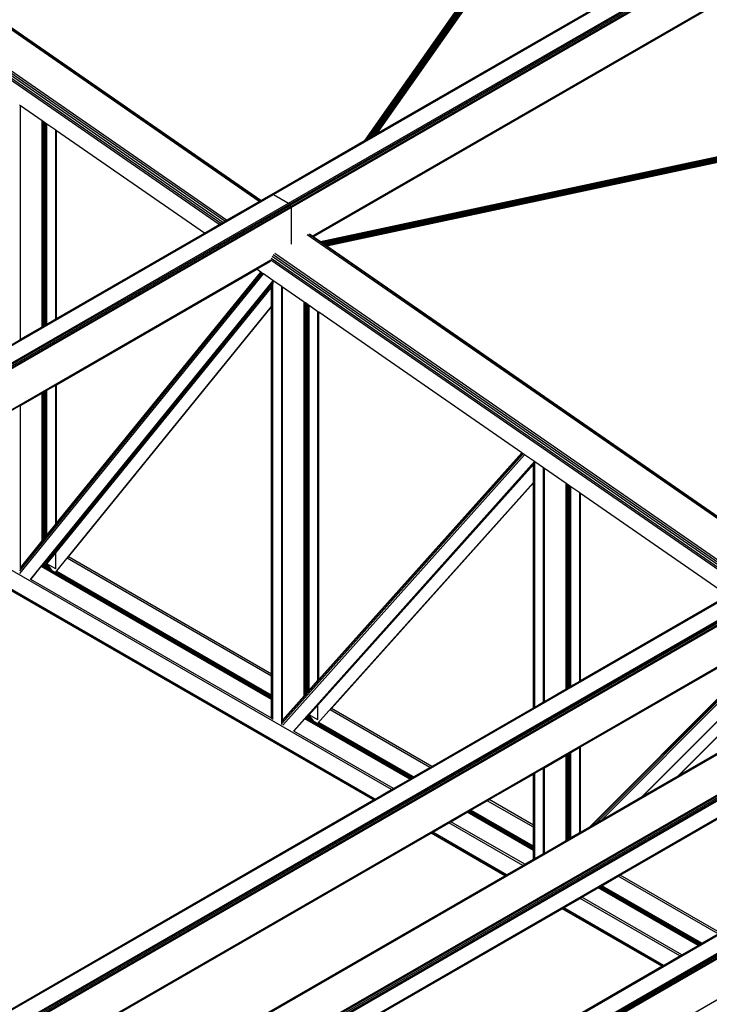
# Model space of a CAD drawing. Header units: millimetres. Extents: x 10 to 1250, y -62 to 528.
# Tile 711 of 909: x 616.92 to 618.38, y 518.28 to 520.36. Entities that reach past the tile are written whole.
import ezdxf

# ---------------------------------------------------------------- set-up
doc = ezdxf.new("R2010")
doc.units = ezdxf.units.MM
doc.header["$LTSCALE"] = 0.05

msp = doc.modelspace()

# ---------------------------------------------------------------- linework, layer by layer
at = {"color": 8}
for p, q in [((617.4556, 519.9876), (620.2154, 521.581)), ((617.4575, 519.9869), (620.2174, 521.5803)), ((617.4896, 519.9684), (620.2495, 521.5618)), ((617.4916, 519.9668), (620.2515, 521.5602)), ((617.4933, 519.9645), (620.2531, 521.5579)), ((617.4944, 519.9619), (620.2543, 521.5553)), ((617.4948, 519.9594), (620.2546, 521.5528)), ((617.5395, 519.8992), (620.2123, 521.4423)), ((617.541, 519.8982), (620.2118, 521.4402)), ((617.6588, 520.1056), (618.3222, 521.0517)), ((617.6515, 520.1014), (618.3082, 521.0379)), ((617.6517, 520.1015), (618.3082, 521.0379)), ((617.652, 520.1016), (618.3132, 521.0446)), ((617.6525, 520.1019), (618.3142, 521.0456)), ((617.6532, 520.1023), (618.3153, 521.0466)), ((617.654, 520.1028), (618.3165, 521.0476)), ((617.655, 520.1034), (618.3178, 521.0486)), ((617.6561, 520.104), (618.3192, 521.0496)), ((617.6574, 520.1048), (618.3206, 521.0506)), ((617.6602, 520.1064), (618.3228, 521.0513)), ((617.6617, 520.1073), (618.3233, 521.0508)), ((617.6633, 520.1081), (618.3239, 521.0502)), ((617.6648, 520.109), (618.3244, 521.0496)), ((617.6663, 520.1099), (618.3248, 521.049)), ((617.6678, 520.1108), (618.3252, 521.0483)), ((617.6693, 520.1116), (618.3256, 521.0476)), ((617.6706, 520.1124), (618.3259, 521.0469)), ((617.6718, 520.1131), (618.3262, 521.0462)), ((617.673, 520.1137), (618.3263, 521.0455)), ((617.6739, 520.1143), (618.3264, 521.0449)), ((617.6747, 520.1148), (618.3265, 521.0442)), ((617.6754, 520.1151), (618.3264, 521.0437)), ((617.6758, 520.1154), (618.3263, 521.0431)), ((617.6762, 520.1156), (618.3255, 521.0416)), ((617.6762, 520.1156), (619.2138, 521.0034)), ((617.5415, 519.8978), (619.3351, 520.9334)), ((617.4277, 519.9721), (616.4235, 520.6679)), ((617.4302, 519.9736), (616.4266, 520.6689)), ((617.4312, 519.9742), (616.4654, 520.6433)), ((617.347, 519.9255), (616.3474, 520.6181)), ((617.3511, 519.9279), (616.3491, 520.6221)), ((617.3553, 519.9304), (616.3517, 520.6257)), ((617.359, 519.9325), (616.3548, 520.6282)), ((617.3435, 519.9236), (616.3467, 520.6142)), ((619.4235, 520.2868), (617.5572, 519.8869)), ((619.4235, 520.2867), (617.5574, 519.8868)), ((619.4233, 520.2865), (617.5575, 519.8867)), ((619.4233, 520.2865), (617.5576, 519.8867)), ((619.4263, 520.2868), (617.5579, 519.8864)), ((619.4268, 520.2866), (617.5583, 519.8861)), ((619.4274, 520.2862), (617.5588, 519.8858)), ((619.4266, 520.2855), (617.5594, 519.8854)), ((619.4251, 520.2846), (617.5601, 519.8849)), ((619.4237, 520.2836), (617.5608, 519.8844)), ((619.4223, 520.2826), (617.5616, 519.8839)), ((619.4211, 520.2816), (617.5624, 519.8833)), ((619.4199, 520.2806), (617.5633, 519.8827)), ((619.4189, 520.2796), (617.5641, 519.8821)), ((619.418, 520.2787), (617.5649, 519.8816)), ((619.4172, 520.2777), (617.5658, 519.881)), ((619.4165, 520.2769), (617.5666, 519.8804)), ((619.416, 520.2761), (617.5673, 519.8799)), ((617.5681, 519.8794), (619.4154, 520.2753)), ((619.415, 520.2746), (617.5687, 519.879)), ((619.4145, 520.274), (617.5693, 519.8786)), ((619.4142, 520.2735), (617.5698, 519.8782)), ((619.4139, 520.2731), (617.5702, 519.878)), ((619.4137, 520.2728), (617.5704, 519.8778)), ((619.4136, 520.2727), (617.5705, 519.8777)), ((619.4135, 520.2725), (617.5706, 519.8776)), ((619.4134, 520.2724), (617.5707, 519.8776)), ((616.9238, 520.1745), (616.9221, 520.1757)), ((616.9238, 519.6812), (616.9238, 520.1745)), ((616.9696, 520.1428), (616.9238, 520.1745)), ((616.9696, 519.7077), (616.9696, 520.1428)), ((616.971, 520.1418), (616.9696, 520.1428)), ((616.971, 519.7085), (616.971, 520.1418)), ((616.9719, 520.1412), (616.971, 520.1418)), ((616.9719, 519.709), (616.9719, 520.1412)), ((616.9747, 520.1393), (616.9719, 520.1412)), ((616.9747, 519.7106), (616.9747, 520.1393)), ((616.9774, 520.1373), (616.9747, 520.1393)), ((616.9774, 519.7122), (616.9774, 520.1373)), ((616.9798, 520.1357), (616.9774, 520.1373)), ((616.9798, 519.7135), (616.9798, 520.1357)), ((616.9984, 520.1228), (616.9798, 520.1357)), ((616.9984, 519.7243), (616.9984, 520.1228)), ((617.0001, 520.1216), (616.9984, 520.1228)), ((617.0001, 519.7253), (617.0001, 520.1216)), ((617.3122, 519.9054), (617.0001, 520.1216)), ((617.4539, 519.9873), (617.6515, 520.1014)), ((617.6515, 520.1014), (617.6517, 520.1015)), ((617.6517, 520.1015), (617.652, 520.1016)), ((617.652, 520.1016), (617.6525, 520.1019)), ((617.6525, 520.1019), (617.6532, 520.1023)), ((617.6532, 520.1023), (617.654, 520.1028)), ((617.654, 520.1028), (617.655, 520.1034)), ((617.655, 520.1034), (617.6561, 520.104)), ((617.6561, 520.104), (617.6574, 520.1048)), ((617.6574, 520.1048), (617.6588, 520.1056)), ((617.6588, 520.1056), (617.6602, 520.1064)), ((617.6602, 520.1064), (617.6617, 520.1073)), ((617.6617, 520.1073), (617.6633, 520.1081)), ((617.6633, 520.1081), (617.6648, 520.109)), ((617.6648, 520.109), (617.6663, 520.1099)), ((617.6663, 520.1099), (617.6678, 520.1108)), ((617.6678, 520.1108), (617.6693, 520.1116)), ((617.6693, 520.1116), (617.6706, 520.1124)), ((617.6706, 520.1124), (617.6718, 520.1131)), ((617.6718, 520.1131), (617.673, 520.1137)), ((617.673, 520.1137), (617.6739, 520.1143)), ((617.6739, 520.1143), (617.6747, 520.1148)), ((617.6747, 520.1148), (617.6754, 520.1151)), ((617.6754, 520.1151), (617.6758, 520.1154)), ((617.6762, 520.1156), (617.6758, 520.1154)), ((614.6215, 518.3513), (617.4556, 519.9876)), ((614.6235, 518.3506), (617.4575, 519.9869)), ((617.359, 519.9325), (617.4277, 519.9721)), ((617.4277, 519.9721), (617.4302, 519.9736)), ((617.4302, 519.9736), (617.4312, 519.9742)), ((617.4312, 519.9742), (617.4539, 519.9873)), ((617.4539, 519.9873), (617.4556, 519.9876)), ((617.4556, 519.9876), (617.4575, 519.9869)), ((617.4575, 519.9869), (617.4896, 519.9684)), ((614.6556, 518.3321), (617.4896, 519.9684)), ((614.6575, 518.3305), (617.4916, 519.9668)), ((614.6592, 518.3283), (617.4933, 519.9645)), ((614.6603, 518.3257), (617.4944, 519.9619)), ((614.6607, 518.3232), (617.4948, 519.9594)), ((617.4896, 519.9684), (617.4916, 519.9668)), ((617.4916, 519.9668), (617.4933, 519.9645)), ((617.4933, 519.9645), (617.4944, 519.9619)), ((617.4944, 519.9619), (617.4948, 519.9594)), ((617.4948, 519.9594), (617.4948, 519.882)), ((617.3511, 519.9279), (617.3553, 519.9304)), ((617.3553, 519.9304), (617.359, 519.9325)), ((617.3122, 519.9054), (617.3435, 519.9236)), ((617.3435, 519.9236), (617.347, 519.9255)), ((617.347, 519.9255), (617.3511, 519.9279)), ((617.0001, 519.7253), (617.3122, 519.9054)), ((618.5323, 519.2068), (617.5292, 519.9018)), ((618.5348, 519.2083), (617.5322, 519.9029)), ((617.5395, 519.8992), (617.5349, 519.9024)), ((617.541, 519.8982), (617.5395, 519.8992)), ((617.5415, 519.8978), (617.541, 519.8982)), ((617.5572, 519.8869), (617.5415, 519.8978)), ((617.5574, 519.8868), (617.5572, 519.8869)), ((617.5575, 519.8867), (617.5574, 519.8868)), ((617.5576, 519.8867), (617.5575, 519.8867)), ((617.5579, 519.8864), (617.5576, 519.8867)), ((617.5583, 519.8861), (617.5579, 519.8864)), ((617.5588, 519.8858), (617.5583, 519.8861)), ((617.5594, 519.8854), (617.5588, 519.8858)), ((617.5601, 519.8849), (617.5594, 519.8854)), ((617.5608, 519.8844), (617.5601, 519.8849)), ((617.5616, 519.8839), (617.5608, 519.8844)), ((617.5624, 519.8833), (617.5616, 519.8839)), ((617.5633, 519.8827), (617.5624, 519.8833)), ((617.5641, 519.8821), (617.5633, 519.8827)), ((617.5649, 519.8816), (617.5641, 519.8821)), ((617.5658, 519.881), (617.5649, 519.8816)), ((617.5666, 519.8804), (617.5658, 519.881)), ((617.5673, 519.8799), (617.5666, 519.8804)), ((617.5681, 519.8794), (617.5673, 519.8799)), ((617.5687, 519.879), (617.5681, 519.8794)), ((617.5693, 519.8786), (617.5687, 519.879)), ((617.5698, 519.8782), (617.5693, 519.8786)), ((617.5702, 519.878), (617.5698, 519.8782)), ((617.5704, 519.8778), (617.5702, 519.878)), ((617.5705, 519.8777), (617.5704, 519.8778)), ((617.5706, 519.8776), (617.5705, 519.8777)), ((617.5707, 519.8776), (617.5706, 519.8776)), ((618.5359, 519.2089), (617.5707, 519.8776)), ((614.7054, 518.2629), (617.4525, 519.8489)), ((614.7069, 518.2619), (617.452, 519.8468)), ((617.4224, 519.8291), (617.4509, 519.8455)), ((618.4482, 519.1582), (617.4523, 519.8482)), ((618.4516, 519.1602), (617.453, 519.8521)), ((618.4558, 519.1626), (617.4547, 519.8561)), ((618.46, 519.1651), (617.4574, 519.8597)), ((618.4636, 519.1672), (617.4605, 519.8622)), ((617.0001, 519.5853), (617.4224, 519.8291)), ((617.4309, 519.8232), (617.4224, 519.8291)), ((616.9226, 519.192), (617.4338, 519.8212)), ((616.9227, 519.1868), (617.4365, 519.8193)), ((616.9238, 519.1972), (617.4318, 519.8225)), ((616.9448, 519.1741), (617.4566, 519.804)), ((617.0001, 519.2929), (617.4309, 519.8232)), ((617.4318, 519.8225), (617.4309, 519.8232)), ((617.4338, 519.8212), (617.4318, 519.8225)), ((617.4365, 519.8193), (617.4338, 519.8212)), ((617.4566, 519.8053), (617.4365, 519.8193)), ((617.4566, 519.804), (617.4566, 519.8053)), ((617.4573, 519.8049), (617.4566, 519.8053)), ((617.4566, 519.804), (617.4573, 519.8049)), ((617.4566, 519.8029), (617.4566, 519.804)), ((617.4753, 519.7924), (617.4573, 519.8049)), ((616.9776, 519.209), (617.4538, 519.7952)), ((616.9984, 519.2302), (617.4538, 519.7907)), ((617.0001, 519.241), (617.4538, 519.7995)), ((617.4538, 519.7995), (617.4546, 519.8004)), ((617.4538, 519.7995), (617.4538, 519.7952)), ((617.4538, 519.7952), (617.4546, 519.7961)), ((617.4538, 519.7907), (617.4538, 519.7952)), ((617.4538, 519.7907), (617.4546, 519.7916)), ((617.4538, 519.7507), (617.4538, 519.7907)), ((617.4546, 519.8004), (617.4562, 519.8024)), ((617.4546, 519.8004), (617.4546, 519.8011)), ((617.4546, 519.8004), (617.4546, 519.7961)), ((617.4546, 519.7961), (617.4562, 519.7981)), ((617.4546, 519.7916), (617.4546, 519.7961)), ((617.4546, 519.7916), (617.4562, 519.7937)), ((617.4546, 519.7516), (617.4546, 519.7916)), ((617.4562, 519.8024), (617.4566, 519.8029)), ((617.4562, 519.8024), (617.4566, 519.8029)), ((617.4562, 519.8024), (617.4562, 519.7981)), ((617.4562, 519.7981), (617.4566, 519.7986)), ((617.4562, 519.7937), (617.4562, 519.7981)), ((617.4562, 519.7937), (617.4566, 519.7942)), ((617.4562, 519.7536), (617.4562, 519.7937)), ((617.4566, 519.7986), (617.4566, 519.8029)), ((617.4566, 519.8029), (617.4566, 519.8029)), ((617.4566, 519.7942), (617.4566, 519.7986)), ((617.4566, 519.7541), (617.4566, 519.7942)), ((617.4753, 518.8752), (617.4753, 519.7924)), ((617.477, 519.7912), (617.4753, 519.7924)), ((617.477, 518.8771), (617.477, 519.7912)), ((617.5228, 519.7595), (617.477, 519.7912)), ((616.9975, 519.1891), (617.4538, 519.7507)), ((617.0251, 519.2218), (617.4538, 519.7496)), ((617.4538, 519.7507), (617.4546, 519.7516)), ((617.4538, 519.7496), (617.4538, 519.7507)), ((617.4538, 519.7496), (617.4546, 519.7504)), ((617.4538, 518.9742), (617.4538, 519.7496)), ((617.4546, 519.7516), (617.4562, 519.7536)), ((617.4546, 519.7504), (617.4562, 519.7525)), ((617.4546, 519.7504), (617.4546, 519.7516)), ((617.4546, 518.9738), (617.4546, 519.7504)), ((617.4562, 519.7536), (617.4566, 519.7541)), ((617.4562, 519.7525), (617.4562, 519.7536)), ((617.4562, 519.7525), (617.4566, 519.753)), ((617.4562, 518.9729), (617.4562, 519.7525)), ((617.4566, 519.753), (617.4566, 519.7541)), ((617.4566, 518.9726), (617.4566, 519.753)), ((617.5228, 518.9344), (617.5228, 519.7595)), ((617.5242, 519.7585), (617.5228, 519.7595)), ((617.5242, 518.9336), (617.5242, 519.7585)), ((617.5252, 519.7579), (617.5242, 519.7585)), ((617.5252, 518.9331), (617.5252, 519.7579)), ((617.5279, 519.756), (617.5252, 519.7579)), ((617.5279, 518.934), (617.5279, 519.756)), ((617.5307, 519.754), (617.5279, 519.756)), ((617.5307, 518.9371), (617.5307, 519.754)), ((617.5316, 519.7534), (617.5307, 519.754)), ((617.5316, 518.9381), (617.5316, 519.7534)), ((617.533, 519.7524), (617.5316, 519.7534)), ((617.533, 518.9397), (617.533, 519.7524)), ((617.5517, 519.7395), (617.533, 519.7524)), ((616.9798, 519.7135), (616.9984, 519.7243)), ((616.9984, 519.7243), (617.0001, 519.7253)), ((617.5517, 518.9606), (617.5517, 519.7395)), ((617.5534, 519.7383), (617.5517, 519.7395)), ((617.5534, 518.9625), (617.5534, 519.7383)), ((617.9817, 519.4415), (617.5534, 519.7383)), ((616.9238, 519.6812), (616.9696, 519.7077)), ((616.9696, 519.7077), (616.971, 519.7085)), ((616.971, 519.7085), (616.9719, 519.709)), ((616.9719, 519.709), (616.9747, 519.7106)), ((616.9747, 519.7106), (616.9774, 519.7122)), ((616.9774, 519.7122), (616.9798, 519.7135)), ((616.9221, 519.6802), (616.9238, 519.6812)), ((616.9798, 519.5735), (616.9984, 519.5843)), ((616.9984, 519.5843), (617.0001, 519.5853)), ((616.9984, 519.2908), (616.9984, 519.5843)), ((617.0001, 519.2929), (617.0001, 519.5853)), ((616.9238, 519.5412), (616.9696, 519.5677)), ((616.9696, 519.5677), (616.971, 519.5685)), ((616.9696, 519.2553), (616.9696, 519.5677)), ((616.971, 519.5685), (616.9719, 519.569)), ((616.971, 519.257), (616.971, 519.5685)), ((616.9719, 519.569), (616.9747, 519.5706)), ((616.9719, 519.2582), (616.9719, 519.569)), ((616.9747, 519.5706), (616.9774, 519.5722)), ((616.9747, 519.2616), (616.9747, 519.5706)), ((616.9774, 519.5722), (616.9798, 519.5735)), ((616.9774, 519.265), (616.9774, 519.5722)), ((616.9798, 519.2678), (616.9798, 519.5735)), ((616.9221, 519.5402), (616.9238, 519.5412)), ((616.9238, 519.1989), (616.9238, 519.5412)), ((616.956, 517.974), (619.6317, 519.5188)), ((616.956, 517.976), (619.6274, 519.5183)), ((617.0295, 517.9316), (619.7052, 519.4764)), ((617.0338, 517.9311), (619.7052, 519.4734)), ((617.0375, 517.9296), (619.7052, 519.4698)), ((617.0406, 517.9279), (619.7052, 519.4663)), ((617.0432, 517.9264), (619.7052, 519.4633)), ((617.4753, 518.8696), (617.9848, 519.4394)), ((617.477, 518.8753), (617.9827, 519.4408)), ((617.4772, 518.8667), (617.9876, 519.4375)), ((617.5534, 518.9625), (617.9817, 519.4415)), ((617.9827, 519.4408), (617.9817, 519.4415)), ((617.9848, 519.4394), (617.9827, 519.4408)), ((617.9876, 519.4375), (617.9848, 519.4394)), ((618.0088, 519.4228), (617.9876, 519.4375)), ((617.0743, 517.9084), (619.7052, 519.4274)), ((617.076, 517.9074), (619.7052, 519.4254)), ((617.4998, 518.8537), (618.0088, 519.4228)), ((617.5319, 518.8886), (618.0062, 519.4191)), ((617.5517, 518.9087), (618.0062, 519.417)), ((618.0062, 519.4191), (618.0069, 519.4199)), ((618.0062, 519.417), (618.0062, 519.4191)), ((618.0062, 519.417), (618.0069, 519.4178)), ((618.0062, 519.3787), (618.0062, 519.417)), ((618.0069, 519.4199), (618.0069, 519.4206)), ((618.0069, 519.4178), (618.0069, 519.4199)), ((618.0069, 519.3795), (618.0069, 519.4178)), ((618.009, 519.4226), (618.0088, 519.4228)), ((618.009, 518.9047), (618.009, 519.4226)), ((618.0277, 519.4097), (618.009, 519.4226)), ((618.0277, 518.9155), (618.0277, 519.4097)), ((618.0294, 519.4085), (618.0277, 519.4097)), ((618.0294, 518.9165), (618.0294, 519.4085)), ((618.0752, 519.3768), (618.0294, 519.4085)), ((617.5509, 518.8696), (618.0062, 519.3787)), ((617.5802, 518.9013), (618.0062, 519.3778)), ((618.0062, 519.3787), (618.0069, 519.3795)), ((618.0062, 519.3778), (618.0062, 519.3787)), ((618.0062, 519.3778), (618.0069, 519.3786)), ((618.0062, 518.9031), (618.0062, 519.3778)), ((618.0069, 519.3786), (618.0069, 519.3795)), ((618.0069, 518.9035), (618.0069, 519.3786)), ((618.0752, 518.9429), (618.0752, 519.3768)), ((618.0776, 519.3752), (618.0752, 519.3768)), ((618.0776, 518.9443), (618.0776, 519.3752)), ((618.0803, 519.3733), (618.0776, 519.3752)), ((618.0803, 518.9459), (618.0803, 519.3733)), ((618.0831, 519.3713), (618.0803, 519.3733)), ((618.0831, 518.9474), (618.0831, 519.3713)), ((618.0854, 519.3697), (618.0831, 519.3713)), ((618.0854, 518.9488), (618.0854, 519.3697)), ((618.1041, 519.3568), (618.0854, 519.3697)), ((617.7068, 518.7302), (616.6129, 519.3618)), ((618.1041, 518.9596), (618.1041, 519.3568)), ((618.1058, 519.3556), (618.1041, 519.3568)), ((618.1058, 518.9606), (618.1058, 519.3556)), ((618.4168, 519.1401), (618.1058, 519.3556)), ((617.6691, 518.7084), (616.5752, 519.34)), ((617.67, 518.7089), (616.5761, 519.3405)), ((617.6724, 518.7104), (616.5786, 519.3419)), ((616.9798, 519.2678), (616.9984, 519.2908)), ((616.9984, 519.2908), (617.0001, 519.2929)), ((616.9747, 519.2616), (616.9774, 519.265)), ((616.9774, 519.265), (616.9798, 519.2678)), ((616.9238, 519.1989), (616.9696, 519.2553)), ((616.9696, 519.2553), (616.971, 519.257)), ((616.971, 519.257), (616.9719, 519.2582)), ((616.9719, 519.2582), (616.9747, 519.2616)), ((615.7263, 517.5861), (618.5603, 519.2224)), ((615.7282, 517.5854), (618.5623, 519.2217)), ((616.9798, 519.2159), (616.9984, 519.2389)), ((616.9799, 519.2074), (616.9984, 519.2302)), ((616.9984, 519.2389), (617.0001, 519.241)), ((616.9984, 519.2389), (616.9984, 519.2389)), ((616.9984, 519.1967), (616.9984, 519.2302)), ((617.0001, 519.241), (617.0001, 519.241)), ((617.0229, 519.2191), (617.0251, 519.2218)), ((617.4538, 518.9742), (617.0251, 519.2218)), ((615.7603, 517.5669), (618.5944, 519.2031)), ((615.7623, 517.5653), (618.5964, 519.2016)), ((616.9458, 519.1742), (616.9678, 519.2012)), ((616.9678, 519.2012), (616.969, 519.2027)), ((617.4538, 518.9206), (616.9678, 519.2012)), ((616.969, 519.2027), (616.9704, 519.2044)), ((617.4538, 518.9227), (616.969, 519.2027)), ((616.9704, 519.2044), (616.9718, 519.2061)), ((617.4538, 518.9253), (616.9704, 519.2044)), ((616.9718, 519.2061), (616.9729, 519.2076)), ((616.9871, 519.1972), (616.9718, 519.2061)), ((616.9729, 519.2076), (616.9738, 519.2086)), ((616.9842, 519.2011), (616.9729, 519.2076)), ((616.9738, 519.2086), (616.9747, 519.2097)), ((616.9747, 519.2087), (616.9738, 519.2086)), ((616.9747, 519.2097), (616.975, 519.2101)), ((616.9747, 519.2087), (616.9747, 519.2097)), ((616.9774, 519.2084), (616.9747, 519.2087)), ((616.975, 519.2101), (616.9751, 519.2102)), ((616.975, 519.2101), (616.9754, 519.21)), ((616.9751, 519.2102), (616.9774, 519.213)), ((616.9754, 519.21), (616.9751, 519.2102)), ((616.9774, 519.2091), (616.9754, 519.21)), ((616.9774, 519.213), (616.9798, 519.2159)), ((616.9774, 519.213), (616.9774, 519.2131)), ((616.9774, 519.2084), (616.9774, 519.2091)), ((616.9776, 519.209), (616.9774, 519.2091)), ((616.9787, 519.2079), (616.9774, 519.2084)), ((616.9787, 519.2079), (616.9776, 519.209)), ((616.9796, 519.207), (616.9787, 519.2079)), ((616.9796, 519.207), (616.9799, 519.2074)), ((616.9842, 519.2011), (616.9796, 519.207)), ((616.9798, 519.2159), (616.9798, 519.216)), ((616.9984, 519.1967), (616.9799, 519.2074)), ((616.9871, 519.1972), (616.9842, 519.2011)), ((617.4538, 518.9696), (617.0222, 519.2188)), ((615.764, 517.563), (618.5981, 519.1993)), ((615.7651, 517.5605), (618.5992, 519.1967)), ((615.7655, 517.558), (618.5996, 519.1942)), ((616.9238, 519.1972), (616.9238, 519.1989)), ((616.9238, 519.1965), (616.9238, 519.1972)), ((616.99, 519.1934), (616.9871, 519.1972)), ((617.4538, 518.9278), (616.999, 519.1904)), ((617.4538, 518.9299), (617.0003, 519.1918)), ((616.9458, 519.1742), (616.9455, 519.1744)), ((617.4538, 518.8809), (616.9458, 519.1742)), ((618.1058, 518.9606), (618.4168, 519.1401)), ((615.8101, 517.4976), (618.5573, 519.0837)), ((615.8115, 517.4966), (618.5568, 519.0816)), ((618.1058, 518.8206), (618.527, 519.0638)), ((618.1251, 518.6517), (618.5323, 519.0601)), ((618.1297, 518.6543), (618.5334, 519.0593)), ((618.1384, 518.6593), (618.5356, 519.0578)), ((618.1498, 518.6659), (618.5385, 519.0558)), ((618.2356, 518.7155), (618.56, 519.0409)), ((618.2373, 518.7165), (618.5586, 519.0388)), ((618.312, 518.7596), (618.5586, 519.007)), ((618.3137, 518.7606), (618.5586, 519.0062)), ((617.4546, 518.9738), (617.4538, 518.9742)), ((617.4538, 518.9696), (617.4538, 518.9742)), ((617.4562, 518.9729), (617.4546, 518.9738)), ((617.4546, 518.9692), (617.4546, 518.9738)), ((617.4566, 518.9726), (617.4562, 518.9729)), ((617.4562, 518.9682), (617.4562, 518.9729)), ((617.4566, 518.968), (617.4566, 518.9726)), ((617.4546, 518.9692), (617.4538, 518.9696)), ((617.4538, 518.9299), (617.4538, 518.9696)), ((617.4562, 518.9682), (617.4546, 518.9692)), ((617.4546, 518.9295), (617.4546, 518.9692)), ((617.4566, 518.968), (617.4562, 518.9682)), ((617.4562, 518.9285), (617.4562, 518.9682)), ((617.4566, 518.9283), (617.4566, 518.968)), ((617.533, 518.9397), (617.5517, 518.9606)), ((617.5517, 518.9606), (617.5534, 518.9625)), ((618.0854, 518.9488), (618.1041, 518.9596)), ((618.1041, 518.9596), (618.1058, 518.9606)), ((617.5242, 518.9336), (617.5228, 518.9344)), ((617.5228, 518.9297), (617.5228, 518.9344)), ((617.5242, 518.9299), (617.5242, 518.9336)), ((617.5252, 518.9331), (617.5242, 518.9336)), ((617.5242, 518.9299), (617.5252, 518.9309)), ((617.5264, 518.9323), (617.5252, 518.9331)), ((617.5252, 518.9309), (617.5252, 518.9331)), ((617.5252, 518.9309), (617.5264, 518.9323)), ((617.5264, 518.9323), (617.5279, 518.934)), ((617.5279, 518.934), (617.5307, 518.9371)), ((617.5307, 518.9371), (617.5316, 518.9381)), ((617.5316, 518.9381), (617.533, 518.9397)), ((618.0294, 518.9165), (618.0752, 518.9429)), ((618.0752, 518.9429), (618.0776, 518.9443)), ((618.0776, 518.9443), (618.0803, 518.9459)), ((618.0803, 518.9459), (618.0831, 518.9474)), ((618.0831, 518.9474), (618.0854, 518.9488)), ((617.4546, 518.9295), (617.4538, 518.9299)), ((617.4538, 518.9278), (617.4538, 518.9299)), ((617.4546, 518.9274), (617.4538, 518.9278)), ((617.4538, 518.9253), (617.4538, 518.9278)), ((617.4546, 518.9248), (617.4538, 518.9253)), ((617.4538, 518.9227), (617.4538, 518.9253)), ((617.4546, 518.9223), (617.4538, 518.9227)), ((617.4538, 518.9206), (617.4538, 518.9227)), ((617.4538, 518.8809), (617.4538, 518.9206)), ((617.4546, 518.9202), (617.4538, 518.9206)), ((617.4562, 518.9285), (617.4546, 518.9295)), ((617.4546, 518.9274), (617.4546, 518.9295)), ((617.4562, 518.9264), (617.4546, 518.9274)), ((617.4546, 518.9248), (617.4546, 518.9274)), ((617.4562, 518.9239), (617.4546, 518.9248)), ((617.4546, 518.9223), (617.4546, 518.9248)), ((617.4546, 518.9202), (617.4546, 518.9223)), ((617.4562, 518.9213), (617.4546, 518.9223)), ((617.4546, 518.8805), (617.4546, 518.9202)), ((617.4562, 518.9192), (617.4546, 518.9202)), ((617.4566, 518.9283), (617.4562, 518.9285)), ((617.4562, 518.9264), (617.4562, 518.9285)), ((617.4566, 518.9261), (617.4562, 518.9264)), ((617.4562, 518.9239), (617.4562, 518.9264)), ((617.4566, 518.9236), (617.4562, 518.9239)), ((617.4562, 518.9213), (617.4562, 518.9239)), ((617.4562, 518.9192), (617.4562, 518.9213)), ((617.4566, 518.9211), (617.4562, 518.9213)), ((617.4566, 518.919), (617.4562, 518.9192)), ((617.4562, 518.8795), (617.4562, 518.9192)), ((617.4566, 518.9261), (617.4566, 518.9283)), ((617.4566, 518.9236), (617.4566, 518.9261)), ((617.4566, 518.9211), (617.4566, 518.9236)), ((617.4566, 518.919), (617.4566, 518.9211)), ((617.4566, 518.8793), (617.4566, 518.919)), ((617.477, 518.8771), (617.5228, 518.9283)), ((617.5237, 518.9293), (617.5228, 518.9297)), ((617.5228, 518.9283), (617.5228, 518.9297)), ((617.5228, 518.9283), (617.5237, 518.9293)), ((617.5237, 518.9293), (617.5242, 518.9299)), ((618.009, 518.9047), (618.0277, 518.9155)), ((618.0277, 518.9155), (618.0294, 518.9165)), ((617.5332, 518.888), (617.5517, 518.9087)), ((617.5517, 518.8773), (617.5517, 518.9087)), ((617.7876, 518.7769), (617.5772, 518.8984)), ((617.5778, 518.8987), (617.5802, 518.9013)), ((617.7916, 518.7792), (617.5802, 518.9013)), ((617.7916, 518.7792), (618.0062, 518.9031)), ((618.0062, 518.9031), (618.0069, 518.9035)), ((618.0069, 518.9035), (618.009, 518.9047)), ((618.3137, 518.7606), (618.5586, 518.902)), ((617.4546, 518.8805), (617.4538, 518.8809)), ((617.4546, 518.8804), (617.4546, 518.8805)), ((617.4562, 518.8795), (617.4546, 518.8805)), ((617.4566, 518.8793), (617.4562, 518.8795)), ((617.4566, 518.8786), (617.4566, 518.8793)), ((617.4753, 518.8752), (617.477, 518.8771)), ((617.4753, 518.8734), (617.477, 518.8753)), ((617.4753, 518.8734), (617.4753, 518.8752)), ((617.4753, 518.8696), (617.4753, 518.8734)), ((617.4753, 518.8682), (617.4753, 518.8696)), ((617.4753, 518.8678), (617.4753, 518.8682)), ((617.477, 518.8753), (617.477, 518.8771)), ((617.477, 518.8745), (617.477, 518.8753)), ((617.5008, 518.8538), (617.5241, 518.88)), ((617.5241, 518.88), (617.5254, 518.8814)), ((617.7452, 518.7524), (617.5241, 518.88)), ((617.5254, 518.8814), (617.5269, 518.8831)), ((617.747, 518.7534), (617.5254, 518.8814)), ((617.5269, 518.8831), (617.5284, 518.8847)), ((617.7492, 518.7547), (617.5269, 518.8831)), ((617.5284, 518.8847), (617.5296, 518.8861)), ((617.5398, 518.8781), (617.5284, 518.8847)), ((617.5296, 518.8861), (617.5318, 518.8886)), ((617.5371, 518.8818), (617.5296, 518.8861)), ((617.532, 518.8885), (617.5318, 518.8886)), ((617.5318, 518.8886), (617.5319, 518.8886)), ((617.532, 518.8885), (617.5319, 518.8886)), ((617.5329, 518.8876), (617.532, 518.8885)), ((617.5329, 518.8876), (617.5332, 518.888)), ((617.5371, 518.8818), (617.5329, 518.8876)), ((617.5517, 518.8773), (617.5332, 518.888)), ((617.5398, 518.8781), (617.5371, 518.8818)), ((617.5426, 518.8744), (617.5398, 518.8781)), ((617.7514, 518.756), (617.5524, 518.8708)), ((617.7533, 518.757), (617.5538, 518.8722)), ((617.5008, 518.8538), (617.5004, 518.854)), ((617.7108, 518.7325), (617.5008, 518.8538)), ((617.2878, 517.7851), (619.1136, 518.8393)), ((617.2894, 517.7842), (619.1156, 518.8386)), ((617.3215, 517.7657), (619.1477, 518.82)), ((617.3238, 517.7643), (619.1496, 518.8185)), ((617.3266, 517.7627), (619.1513, 518.8162)), ((617.3294, 517.7611), (619.1524, 518.8136)), ((617.3318, 517.7597), (619.1528, 518.8111)), ((618.0776, 518.8043), (618.0803, 518.8059)), ((618.0803, 518.8059), (618.0831, 518.8075)), ((618.0803, 518.6258), (618.0803, 518.8059)), ((618.0831, 518.8075), (618.0854, 518.8088)), ((618.0831, 518.6274), (618.0831, 518.8075)), ((618.0854, 518.8088), (618.1041, 518.8196)), ((618.0854, 518.6288), (618.0854, 518.8088)), ((618.1041, 518.8196), (618.1058, 518.8206)), ((618.1041, 518.6395), (618.1041, 518.8196)), ((618.1058, 518.6405), (618.1058, 518.8206)), ((618.0294, 518.7765), (618.0752, 518.8029)), ((618.0752, 518.8029), (618.0776, 518.8043)), ((618.0752, 518.6229), (618.0752, 518.8029)), ((618.0776, 518.6242), (618.0776, 518.8043)), ((617.7533, 518.757), (617.7876, 518.7769)), ((617.7876, 518.7769), (617.7916, 518.7792)), ((618.0069, 518.7635), (618.009, 518.7647)), ((618.009, 518.7647), (618.0277, 518.7755)), ((618.009, 518.5847), (618.009, 518.7647)), ((618.0277, 518.7755), (618.0294, 518.7765)), ((618.0277, 518.5955), (618.0277, 518.7755)), ((618.0294, 518.5964), (618.0294, 518.7765)), ((617.7108, 518.7325), (617.7452, 518.7524)), ((617.7452, 518.7524), (617.747, 518.7534)), ((617.747, 518.7534), (617.7492, 518.7547)), ((617.7492, 518.7547), (617.7514, 518.756)), ((617.7514, 518.756), (617.7533, 518.757)), ((617.9129, 518.7092), (618.0062, 518.7631)), ((618.0062, 518.7631), (618.0069, 518.7635)), ((618.0062, 518.6553), (618.0062, 518.7631)), ((618.0069, 518.6549), (618.0069, 518.7635)), ((618.1894, 518.5495), (618.5586, 518.7627)), ((618.2373, 518.7165), (618.312, 518.7596)), ((618.312, 518.7596), (618.3137, 518.7606)), ((617.6724, 518.7104), (617.7068, 518.7302)), ((617.7068, 518.7302), (617.7108, 518.7325)), ((615.7246, 517.5858), (617.6691, 518.7084)), ((617.6691, 518.7084), (617.67, 518.7089)), ((617.67, 518.7089), (617.6724, 518.7104)), ((617.8745, 518.687), (617.9088, 518.7069)), ((617.9088, 518.7069), (617.9129, 518.7092)), ((618.0062, 518.6507), (617.9088, 518.7069)), ((618.0062, 518.6553), (617.9129, 518.7092)), ((618.1498, 518.6659), (618.2356, 518.7155)), ((618.2356, 518.7155), (618.2373, 518.7165)), ((617.4063, 517.7167), (619.1106, 518.7007)), ((617.8321, 518.6625), (617.8664, 518.6824)), ((617.8664, 518.6824), (617.8683, 518.6834)), ((618.0062, 518.6017), (617.8664, 518.6824)), ((617.8683, 518.6834), (617.8705, 518.6847)), ((618.0062, 518.6038), (617.8683, 518.6834)), ((617.8705, 518.6847), (617.8726, 518.686)), ((618.0062, 518.6063), (617.8705, 518.6847)), ((617.8726, 518.686), (617.8745, 518.687)), ((618.0062, 518.6089), (617.8726, 518.686)), ((618.0062, 518.611), (617.8745, 518.687)), ((617.7937, 518.6404), (617.828, 518.6602)), ((617.828, 518.6602), (617.8321, 518.6625)), ((617.984, 518.5702), (617.828, 518.6602)), ((617.988, 518.5725), (617.8321, 518.6625)), ((618.1384, 518.6593), (618.1498, 518.6659)), ((617.7912, 518.639), (617.7937, 518.6404)), ((617.9496, 518.5504), (617.7937, 518.6404)), ((618.0069, 518.6549), (618.0062, 518.6553)), ((618.0062, 518.6507), (618.0062, 518.6553)), ((618.0069, 518.6502), (618.0062, 518.6507)), ((618.0062, 518.611), (618.0062, 518.6507)), ((618.0069, 518.6502), (618.0069, 518.6549)), ((618.0069, 518.6106), (618.0069, 518.6502)), ((618.0854, 518.6288), (618.1041, 518.6395)), ((618.1041, 518.6395), (618.1058, 518.6405)), ((618.1058, 518.6405), (618.1251, 518.6517)), ((618.1251, 518.6517), (618.1297, 518.6543)), ((618.1297, 518.6543), (618.1384, 518.6593)), ((615.812, 517.4963), (617.7903, 518.6385)), ((617.7903, 518.6385), (617.7912, 518.639)), ((617.9462, 518.5484), (617.7903, 518.6385)), ((617.9471, 518.5489), (617.7912, 518.639)), ((618.0294, 518.5964), (618.0752, 518.6229)), ((618.0752, 518.6229), (618.0776, 518.6242)), ((618.0776, 518.6242), (618.0803, 518.6258)), ((618.0803, 518.6258), (618.0831, 518.6274)), ((618.0831, 518.6274), (618.0854, 518.6288)), ((618.0069, 518.6106), (618.0062, 518.611)), ((618.0062, 518.6089), (618.0062, 518.611)), ((618.0069, 518.6084), (618.0062, 518.6089)), ((618.0062, 518.6063), (618.0062, 518.6089)), ((618.0069, 518.6059), (618.0062, 518.6063)), ((618.0062, 518.6038), (618.0062, 518.6063)), ((618.0069, 518.6034), (618.0062, 518.6038)), ((618.0062, 518.6017), (618.0062, 518.6038)), ((618.0069, 518.6012), (618.0062, 518.6017)), ((618.0062, 518.5831), (618.0062, 518.6017)), ((618.0069, 518.6084), (618.0069, 518.6106)), ((618.0069, 518.6059), (618.0069, 518.6084)), ((618.0069, 518.6034), (618.0069, 518.6059)), ((618.0069, 518.6012), (618.0069, 518.6034)), ((618.0069, 518.5835), (618.0069, 518.6012)), ((617.988, 518.5725), (618.0062, 518.5831)), ((618.0062, 518.5831), (618.0069, 518.5835)), ((618.0069, 518.5835), (618.009, 518.5847)), ((618.009, 518.5847), (618.0277, 518.5955)), ((618.0277, 518.5955), (618.0294, 518.5964)), ((617.9496, 518.5504), (617.984, 518.5702)), ((617.984, 518.5702), (617.988, 518.5725)), ((616.956, 517.9767), (617.9462, 518.5484)), ((617.9462, 518.5484), (617.9471, 518.5489)), ((617.9471, 518.5489), (617.9496, 518.5504)), ((618.151, 518.5274), (618.1854, 518.5472)), ((618.1854, 518.5472), (618.1894, 518.5495)), ((618.396, 518.4256), (618.1854, 518.5472)), ((618.4, 518.4279), (618.1894, 518.5495)), ((618.1086, 518.5029), (618.143, 518.5227)), ((618.143, 518.5227), (618.1448, 518.5238)), ((618.3536, 518.4011), (618.143, 518.5227)), ((618.1448, 518.5238), (618.147, 518.525)), ((618.3554, 518.4022), (618.1448, 518.5238)), ((618.147, 518.525), (618.1492, 518.5263)), ((618.3576, 518.4035), (618.147, 518.525)), ((618.1492, 518.5263), (618.151, 518.5274)), ((618.3598, 518.4047), (618.1492, 518.5263)), ((618.3617, 518.4058), (618.151, 518.5274)), ((618.0702, 518.4807), (618.1046, 518.5006)), ((618.1046, 518.5006), (618.1086, 518.5029)), ((618.3152, 518.379), (618.1046, 518.5006)), ((618.3192, 518.3813), (618.1086, 518.5029)), ((617.0766, 517.9071), (618.0669, 518.4788)), ((618.0669, 518.4788), (618.0677, 518.4793)), ((618.2775, 518.3572), (618.0669, 518.4788)), ((618.0677, 518.4793), (618.0702, 518.4807)), ((618.2784, 518.3577), (618.0677, 518.4793)), ((618.2808, 518.3591), (618.0702, 518.4807)), ((618.3617, 518.4058), (618.396, 518.4256)), ((618.3192, 518.3813), (618.3536, 518.4011)), ((618.3536, 518.4011), (618.3554, 518.4022)), ((618.3554, 518.4022), (618.3576, 518.4035)), ((618.3576, 518.4035), (618.3598, 518.4047)), ((618.3598, 518.4047), (618.3617, 518.4058)), ((618.2808, 518.3591), (618.3152, 518.379)), ((618.3152, 518.379), (618.3192, 518.3813)), ((617.2872, 517.7855), (618.2775, 518.3572)), ((618.2775, 518.3572), (618.2784, 518.3577)), ((618.2784, 518.3577), (618.2808, 518.3591))]:
    msp.add_line(p, q, dxfattribs=at)

doc.saveas('drawing.dxf')
